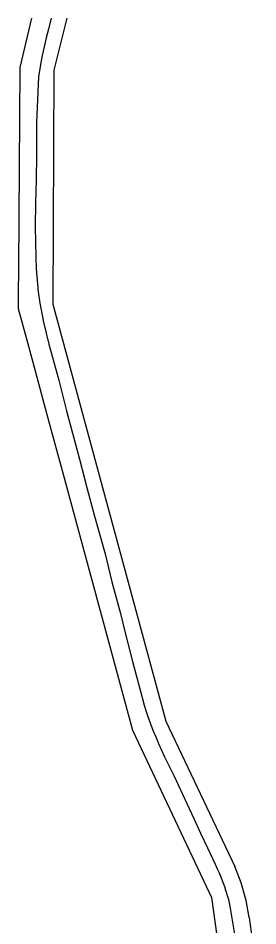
# Model space of a CAD drawing. Extents: x -2233 to 187241, y 4582 to 150524.
# Drawn here: x 96184 to 96601, y 61440 to 63022 of the extents above; entities that cross this region are included whole.
import ezdxf

# ---------------------------------------------------------------- set-up
doc = ezdxf.new("R2010")
doc.units = 0
doc.layers.add('GE_X_CL_2000', color=7, linetype='Continuous')
doc.layers.add('RW_X_Fee_RW', color=7, linetype='Continuous')

msp = doc.modelspace()

# ---------------------------------------------------------------- linework, layer by layer
at = {"layer": 'GE_X_CL_2000'}
msp.add_lwpolyline([(96241.6, 63021.6), (96236.5, 63002.5), (96232.7, 62987.2), (96229.1, 62971.8), (96225.7, 62956.4), (96222.6, 62941), (96219.6, 62919.6), (96218, 62893.3), (96216.1, 62840), (96215.7, 62783.4), (96215, 62739.5), (96214, 62699.7), (96213.4, 62658.1), (96214.5, 62604.5), (96215.5, 62584.9), (96218.7, 62544.6), (96221.8, 62524.8), (96223.1, 62516.2), (96228.3, 62492), (96237.5, 62453.5), (96254.7, 62390.4), (96268.2, 62337.1), (96290.9, 62252.9), (96304, 62201.4), (96316.9, 62153.8), (96335.2, 62088.1), (96346.9, 62038.9), (96361.7, 61984), (96369.9, 61950.3), (96382.8, 61900.2), (96397.1, 61846.5), (96400.1, 61835.4), (96403.2, 61824.3), (96406.7, 61813.3), (96410.3, 61802.4), (96414.3, 61791.5), (96418.4, 61780.8), (96423.2, 61769), (96428.1, 61757.3), (96433.3, 61745.7), (96438.6, 61734.1), (96446.7, 61718), (96454.6, 61701.8), (96462.4, 61685.5), (96469.9, 61669.1), (96477.3, 61652.6), (96489.2, 61626.8), (96501.2, 61601.1), (96513.5, 61575.5), (96526.6, 61547.1), (96530.8, 61538), (96533.5, 61532.1), (96536, 61526.1), (96538.3, 61520.1), (96540.5, 61514.1), (96542.5, 61508), (96544.3, 61501.8), (96546.3, 61496.4), (96548.1, 61490.9), (96549.7, 61485.3), (96551, 61479.7), (96552.1, 61474), (96563, 61407.7)], dxfattribs=at)
at = {"layer": 'RW_X_Fee_RW'}
for p, q in [((96207.3, 63021.6), (96187.1, 62935.5)), ((96268.7, 63021.6), (96246.2, 62931)), ((96246.2, 62931), (96244.1, 62523.1)), ((96244.1, 62523.1), (96440.9, 61796.3)), ((96440.9, 61796.3), (96561, 61542.8)), ((96585.6, 61454), (96600.7, 61345.1))]:
    msp.add_line(p, q, dxfattribs=at)
for points in [[(96187.1, 62935.5), (96184.5, 62586.7), (96184.2, 62538.6), (96184, 62515.3)], [(96184, 62515.3), (96199.9, 62456.5), (96213.4, 62406.9), (96226.8, 62357.2), (96237.4, 62318.3), (96262.1, 62227), (96300.6, 62084.8), (96316.7, 62025.2), (96383, 61780.6)], [(96383, 61780.6), (96516.1, 61497.4), (96520.1, 61488.9)], [(96585.6, 61454), (96580.2, 61483.9), (96571.8, 61514.5), (96561, 61542.8)], [(96520.1, 61488.9), (96567.2, 61150.3), (96572.7, 61110.7), (96593.6, 60960.6)]]:
    msp.add_lwpolyline(points, dxfattribs=at)

doc.saveas('drawing.dxf')
